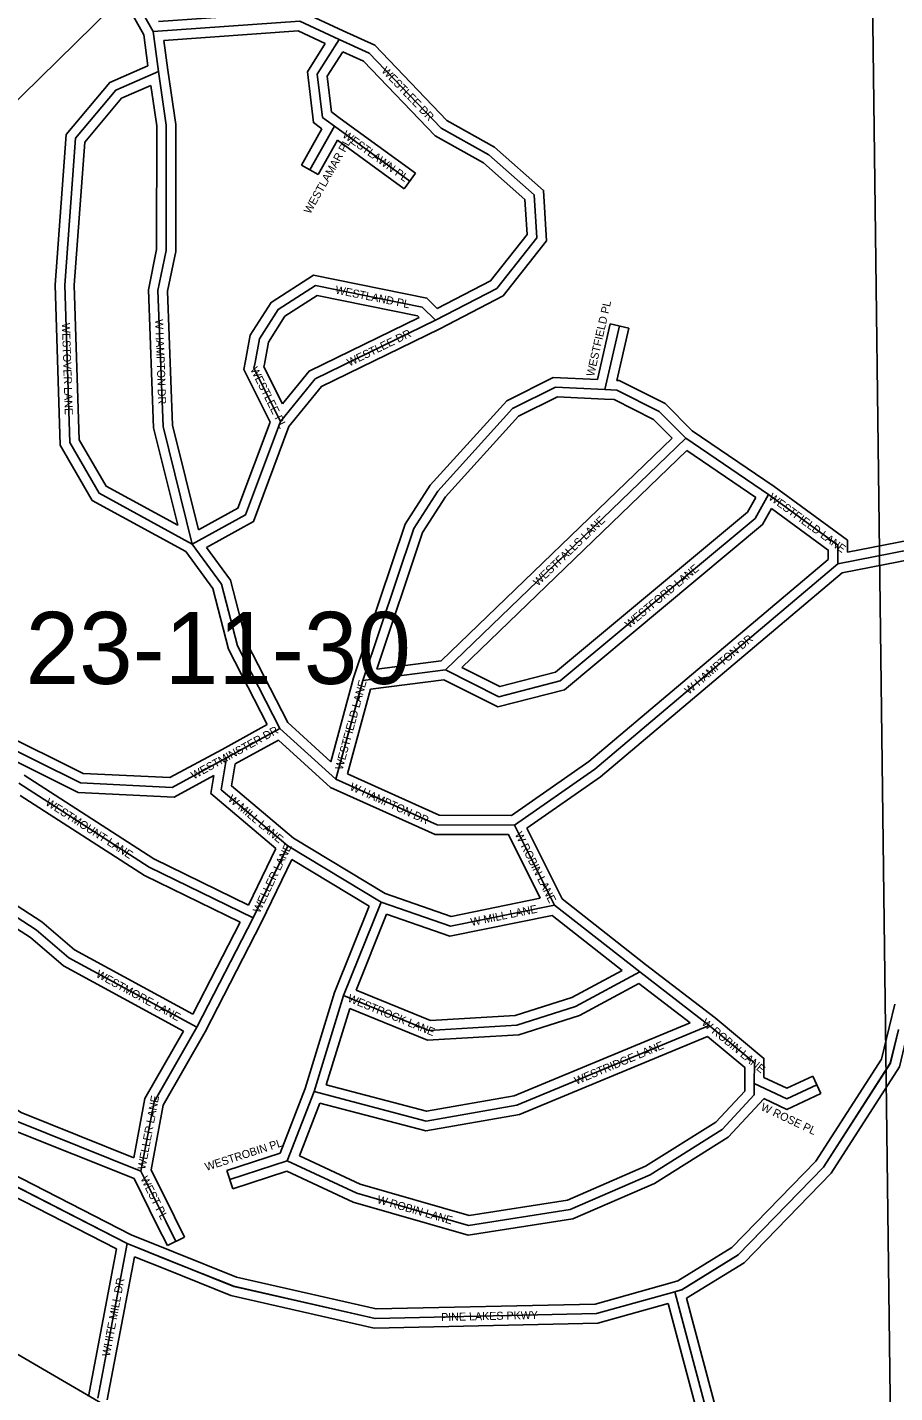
# Model space of a CAD drawing. Extents: x 457167 to 656239, y 1787309 to 1969297.
# Drawn here: x 577222 to 579932, y 1887885 to 1892149 of the extents above; entities that cross this region are included whole.
import ezdxf

# ---------------------------------------------------------------- set-up
doc = ezdxf.new("R2010")
doc.units = 0
for name, color, linetype in [('Level 1', 7, 'Continuous'), ('Level 2', 7, 'Continuous'), ('Level 31', 7, 'Continuous'), ('Level 32', 7, 'Continuous'), ('Level 34', 7, 'Continuous'), ('Level 5', 7, 'Continuous'), ('Level 8', 7, 'Continuous')]:
    doc.layers.add(name, color=color, linetype=linetype)

msp = doc.modelspace()

# ---------------------------------------------------------------- linework, layer by layer
at = {"layer": 'Level 1'}
msp.add_line((579855.256, 1892821.831), (579922.889, 1887536.016), dxfattribs=at)
at = {"layer": 'Level 31'}
for p, q in [((577614.957, 1892135.4), (577541.772, 1892265.011)), ((577631.229, 1892010.636), (577614.957, 1892135.4)), ((578155.305, 1891859.345), (578181.66, 1891840.016)), ((578181.66, 1891840.016), (578104.733, 1891703.45)), ((578181.66, 1891840.016), (578417.581, 1891668.609)), ((579026.809, 1891017.51), (579072.379, 1891216.326)), ((578528.557, 1890141.815), (579279.953, 1890865.709)), ((579538.139, 1890690.262), (579279.953, 1890865.709)), ((578270.254, 1890108.903), (578528.557, 1890141.815)), ((578186.284, 1889800.349), (578270.254, 1890108.903)), ((577844.548, 1889867.616), (578011.386, 1889959.266)), ((578186.284, 1889800.349), (578011.386, 1889959.266)), ((578869.224, 1889407.641), (578744.441, 1889657.721)), ((577927.136, 1889367.437), (578036.056, 1889592.3)), ((578327.32, 1889416.776), (578036.056, 1889592.3)), ((577249.336, 1889330.694), (576936.821, 1889531.363)), ((578210.309, 1889125.02), (578327.32, 1889416.776)), ((579135.617, 1889198.72), (578869.224, 1889407.641)), ((577751.499, 1889025.987), (577927.136, 1889367.437)), ((579352.169, 1889031.722), (579135.617, 1889198.72)), ((578118.087, 1888825.21), (578210.309, 1889125.02)), ((577617.749, 1888792.813), (577751.499, 1889025.987)), ((578118.087, 1888825.21), (578034.306, 1888608.658)), ((577576.903, 1888576.898), (577617.749, 1888792.813)), ((578034.306, 1888608.658), (577854.494, 1888550.492)), ((577533.808, 1888350.806), (577092.215, 1888576.84)), ((577576.903, 1888576.898), (577654.809, 1888420.368)), ((577654.809, 1888420.368), (577686.163, 1888357.391)), ((577533.808, 1888350.806), (577442.144, 1887867.723)), ((577533.808, 1888350.806), (577667.589, 1888297.066)), ((579245.497, 1888199.936), (579479.356, 1887323.08))]:
    msp.add_line(p, q, dxfattribs=at)
for points in [[(578196.539, 1892110.896), (578073.273, 1892168.248), (577614.957, 1892135.4)], [(578196.539, 1892110.896), (578127.94, 1892003.041), (578144.194, 1891867.732), (578155.305, 1891859.345)], [(578497.129, 1891233.892), (578688.781, 1891333.491), (578814.09, 1891491.776), (578806.099, 1891625.249), (578664.528, 1891750.274), (578514.602, 1891833.861), (578289.942, 1892067.791), (578196.539, 1892110.896)], [(577737.191, 1890534.76), (577445.904, 1890693.561), (577354.332, 1890852.303), (577338.52, 1891343.979), (577372.566, 1891802.456), (577497.861, 1891952.373), (577631.229, 1892010.636)], [(577737.191, 1890534.76), (577646.059, 1890901.866), (577630.103, 1891326.995), (577655.489, 1891452.034), (577655.999, 1891843.673), (577631.229, 1892010.636)], [(577933.332, 1891102.351), (577946.844, 1891176.505), (578005.234, 1891268.018), (578122.102, 1891342.681), (578455.556, 1891275.435), (578497.129, 1891233.892)], [(578013.084, 1890917.816), (578121.489, 1891051.044), (578497.129, 1891233.892)], [(578013.084, 1890917.816), (577929.796, 1891084.54), (577933.332, 1891102.351)], [(578270.254, 1890108.903), (578429.305, 1890583.846), (578504.601, 1890700.416), (578738.246, 1890958.475), (578871.95, 1891024.741), (579026.809, 1891017.51)], [(579026.809, 1891017.51), (579063.695, 1891015.978), (579196.806, 1890949.156), (579279.953, 1890865.709)], [(577737.191, 1890534.76), (577904.025, 1890626.044), (578013.084, 1890917.816)], [(578528.557, 1890141.815), (578695.344, 1890058.192), (578886.899, 1890107.61), (579496.324, 1890615.439), (579538.139, 1890690.262)], [(579754.582, 1890473.086), (579754.702, 1890531.631), (579538.139, 1890690.262)], [(578011.386, 1889959.266), (577878.359, 1890217.73), (577828.834, 1890409.473), (577737.191, 1890534.76)], [(579754.582, 1890473.086), (579982.375, 1890517.707), (580226.348, 1890543.025)], [(578744.441, 1889657.721), (578995.091, 1889832.473), (579754.582, 1890473.086)], [(577844.548, 1889867.616), (577673.891, 1889775.25), (577388.333, 1889789.311), (577116.071, 1889924.075), (577056.958, 1889942.382), (576936.005, 1889894.277)], [(578036.056, 1889592.3), (577827.8, 1889767.651), (577844.548, 1889867.616)], [(578744.441, 1889657.721), (578502.741, 1889658.228), (578186.284, 1889800.349)], [(577927.136, 1889367.437), (577602.445, 1889526.308), (577195.608, 1889788.631)], [(578869.224, 1889407.641), (578544.059, 1889341.411), (578327.32, 1889416.776)], [(577751.499, 1889025.987), (577351.874, 1889243.201), (577249.336, 1889330.694)], [(578210.309, 1889125.02), (578476.911, 1889016.457), (578752.044, 1889032.609), (578935.351, 1889090.772), (579135.617, 1889198.72)], [(578118.087, 1888825.21), (578468.05, 1888732.837), (578751.523, 1888782.426), (579352.169, 1889031.722)], [(579493.638, 1888850.337), (579493.77, 1888914.701), (579352.169, 1889031.722)], [(576731.277, 1889023.05), (577188.275, 1888732.636), (577576.903, 1888576.898)], [(579245.497, 1888199.936), (579267.455, 1888206.436), (579442.6, 1888314.438), (579710, 1888589.16), (579918.98, 1888914.186), (579944.319, 1889018.499)], [(578034.306, 1888608.658), (578250.997, 1888508.201), (578600.945, 1888407.465), (578917.814, 1888456.985), (579168.016, 1888565.191), (579393.16, 1888706.544), (579493.564, 1888814.701), (579493.638, 1888850.337)], [(579493.638, 1888850.337), (579595.309, 1888802.49), (579689.219, 1888845.932)], [(577667.589, 1888297.066), (577866.831, 1888217.008), (578308.695, 1888116.439), (579000.465, 1888131.719), (579245.497, 1888199.936)]]:
    msp.add_lwpolyline(points, dxfattribs=at)
at = {"layer": 'Level 32'}
for p, q in [((577585.964, 1892125.731), (577515.649, 1892250.26)), ((577598.567, 1892029.105), (577585.964, 1892125.731)), ((577660.944, 1892014.776), (577648.819, 1892107.749)), ((578173.047, 1891883.536), (578199.402, 1891864.208)), ((578199.294, 1891864.287), (578435.215, 1891692.88)), ((578142.464, 1891831.558), (578078.594, 1891718.173)), ((578137.564, 1891835.152), (578142.464, 1891831.559)), ((578191.271, 1891795.951), (578130.871, 1891688.726)), ((578191.271, 1891795.951), (578399.948, 1891644.337)), ((578130.871, 1891688.726), (578078.594, 1891718.173)), ((578435.215, 1891692.88), (578399.948, 1891644.337)), ((579003.169, 1891048.646), (579043.139, 1891223.028)), ((579043.139, 1891223.028), (579101.622, 1891209.622)), ((579064.115, 1891045.986), (579101.622, 1891209.622)), ((578514.904, 1890170.318), (579237.168, 1890866.146)), ((579555.439, 1890714.777), (579299.184, 1890888.912)), ((578579.909, 1890149.628), (579283.233, 1890827.208)), ((579498.54, 1890680.9), (579283.233, 1890827.209)), ((578313.883, 1890144.704), (578514.904, 1890170.318)), ((578170.201, 1889855.497), (578241.533, 1890117.611)), ((578293.936, 1890081.676), (578523.283, 1890110.898)), ((578221.964, 1889817.211), (578293.936, 1890081.676)), ((577830.269, 1889894.001), (577971.349, 1889971.5)), ((578170.201, 1889855.497), (578035.578, 1889977.818)), ((577871.734, 1889848.321), (578007.061, 1889922.66)), ((578169.641, 1889774.936), (578007.061, 1889922.66)), ((578893.053, 1889427.078), (578782.854, 1889647.929)), ((578340.128, 1889444.084), (578053.569, 1889616.772)), ((578824.923, 1889429.233), (578725.864, 1889627.759)), ((577913.268, 1889407.622), (577998.885, 1889584.379)), ((577953.979, 1889354.034), (578048.726, 1889549.636)), ((578289.976, 1889404.253), (578048.727, 1889549.637)), ((577267.26, 1889354.836), (576984.465, 1889536.422)), ((577231.414, 1889306.549), (576940.892, 1889493.096)), ((579154.131, 1889222.326), (578893.053, 1889427.079)), ((578182.003, 1889135.031), (578289.976, 1889404.253)), ((578249.264, 1889141.549), (578344.509, 1889379.036)), ((579081.05, 1889203.387), (578861.623, 1889375.475)), ((577738.86, 1889067.002), (577886.458, 1889353.941)), ((577777.864, 1889011.654), (577953.979, 1889354.034)), ((579370.891, 1889055.17), (579154.131, 1889222.326)), ((579292.849, 1889039.583), (579132.715, 1889163.073)), ((578089.726, 1888835.044), (578182.003, 1889135.03)), ((578155.946, 1888846.245), (578229.349, 1889084.874)), ((579915.144, 1889025.486), (579932.466, 1889097.816)), ((577589.213, 1888803.356), (577710.204, 1889014.286)), ((577646.289, 1888782.269), (577777.864, 1889011.654)), ((579676.624, 1888873.161), (579701.815, 1888818.703)), ((578089.726, 1888835.046), (578011.483, 1888632.805)), ((577554.206, 1888618.313), (577589.213, 1888803.356)), ((577608.257, 1888581.232), (577646.289, 1888782.269)), ((578136.383, 1888789.351), (578072.43, 1888624.051)), ((578011.483, 1888632.805), (577845.261, 1888579.036)), ((577546.26, 1888378.133), (577104.407, 1888604.301)), ((577608.256, 1888581.233), (577681.667, 1888433.735)), ((577863.728, 1888521.947), (577845.261, 1888579.036)), ((578032.355, 1888576.495), (577863.728, 1888521.947)), ((577500.147, 1888334.332), (577080.025, 1888549.376)), ((577555.138, 1888553.3), (577627.953, 1888407)), ((577627.954, 1888406.996), (577659.306, 1888344.021)), ((577681.666, 1888433.738), (577713.019, 1888370.762)), ((577546.26, 1888378.134), (577678.771, 1888324.905)), ((577713.019, 1888370.762), (577659.306, 1888344.021)), ((577500.148, 1888334.332), (577412.67, 1887873.316)), ((577556.481, 1888309.367), (577471.619, 1887862.13)), ((577556.482, 1888309.366), (577656.407, 1888269.227)), ((579281.847, 1888180.065), (579508.344, 1887330.811)), ((579224.326, 1888162.9), (579437.702, 1887362.848))]:
    msp.add_line(p, q, dxfattribs=at)
for points in [[(578209.193, 1892138.097), (578078.88, 1892198.728), (577631.747, 1892166.68)], [(578152.864, 1892098.127), (578067.664, 1892137.768), (577648.819, 1892107.749)], [(578510.614, 1891207.088), (578708.316, 1891309.833), (578844.721, 1891482.136), (578835.301, 1891639.484), (578681.962, 1891774.901), (578533.131, 1891857.88), (578307.656, 1892092.657), (578209.109, 1892138.136)], [(578152.864, 1892098.128), (578096.877, 1892010.101), (578115.929, 1891851.479), (578137.564, 1891835.152)], [(578207.779, 1892072.666), (578159.004, 1891995.981), (578172.457, 1891883.985), (578173.047, 1891883.536)], [(578502.793, 1891270.645), (578669.246, 1891357.149), (578783.459, 1891501.417), (578776.897, 1891611.013), (578647.094, 1891725.646), (578496.073, 1891809.843), (578272.228, 1892042.925), (578207.779, 1892072.667)], [(577716.94, 1890511.631), (577424.134, 1890671.261), (577324.589, 1890843.825), (577308.484, 1891344.609), (577343.362, 1891814.296), (577479.375, 1891977.036), (577598.567, 1892029.105)], [(577756.933, 1890579.758), (577675.922, 1890906.087), (577660.216, 1891324.538), (577685.486, 1891449), (577686.002, 1891845.866), (577660.944, 1892014.776)], [(577691.632, 1890593.765), (577467.673, 1890715.862), (577384.076, 1890860.782), (577368.557, 1891343.348), (577401.769, 1891790.617), (577516.348, 1891927.711), (577607.309, 1891967.446)], [(577691.633, 1890593.765), (577616.196, 1890897.645), (577599.989, 1891329.451), (577625.493, 1891455.068), (577625.996, 1891841.48), (577607.309, 1891967.446)], [(577903.819, 1891107.729), (577918.386, 1891187.677), (577983.504, 1891289.736), (578116.158, 1891374.485), (578470.359, 1891303.053), (578502.793, 1891270.645)], [(577962.847, 1891096.971), (577975.304, 1891165.331), (578026.964, 1891246.301), (578128.045, 1891310.878), (578440.753, 1891247.816), (578446.136, 1891242.436)], [(578019.151, 1890972.804), (578102.4, 1891075.119), (578446.136, 1891242.436)], [(578039.462, 1890902.7), (578140.577, 1891026.969), (578510.614, 1891207.088)], [(577980.412, 1890916.089), (577898.372, 1891080.314), (577903.819, 1891107.729)], [(578019.151, 1890972.805), (577961.221, 1891088.765), (577962.847, 1891096.971)], [(578241.533, 1890117.612), (578402.056, 1890596.953), (578480.724, 1890718.744), (578719.825, 1890982.829), (578865.589, 1891055.072), (579003.169, 1891048.646)], [(579064.116, 1891045.987), (579071.388, 1891045.686), (579214.619, 1890973.782), (579299.184, 1890888.912)], [(578313.882, 1890144.704), (578456.554, 1890570.739), (578528.478, 1890682.09), (578756.667, 1890934.121), (578878.312, 1890994.411), (579025.409, 1890987.541)], [(579025.564, 1890987.535), (579056.004, 1890986.271), (579178.993, 1890924.529), (579237.168, 1890866.146)], [(577756.933, 1890579.757), (577879.832, 1890647.005), (577980.412, 1890916.089)], [(577781.602, 1890524.861), (577928.219, 1890605.084), (578039.463, 1890902.7)], [(579784.657, 1890509.547), (579784.734, 1890546.821), (579555.439, 1890714.777)], [(578579.909, 1890149.628), (578698.739, 1890090.051), (578872.874, 1890134.975), (579472.848, 1890634.927), (579498.54, 1890680.9)], [(578523.283, 1890110.899), (578691.951, 1890026.334), (578900.924, 1890080.246), (579519.801, 1890595.95), (579547.779, 1890646.013)], [(579724.611, 1890487.053), (579724.669, 1890516.441), (579547.779, 1890646.012)], [(579784.657, 1890509.547), (579977.934, 1890547.408), (580194.518, 1890569.883)], [(578035.578, 1889977.819), (577906.569, 1890228.478), (577856.444, 1890422.544), (577781.603, 1890524.86)], [(577971.349, 1889971.5), (577850.151, 1890206.982), (577801.225, 1890396.403), (577716.94, 1890511.631)], [(578735.044, 1889687.741), (578976.802, 1889856.295), (579724.611, 1890487.052)], [(579767.981, 1890445.139), (579986.816, 1890488.006), (580198.449, 1890509.967)], [(578782.854, 1889647.93), (579013.38, 1889808.651), (579767.98, 1890445.139)], [(577830.269, 1889894.001), (577666.988, 1889805.627), (577396.045, 1889818.969), (577127.234, 1889952.024), (577055.714, 1889974.174), (576917.256, 1889919.106)], [(577804.811, 1889811.995), (577680.794, 1889744.872), (577380.62, 1889759.654), (577104.909, 1889896.126), (577065.613, 1889908.296)], [(578053.569, 1889616.773), (577860.216, 1889779.576), (577871.735, 1889848.321)], [(577913.268, 1889407.622), (577617.217, 1889552.479), (577211.865, 1889813.844)], [(577998.885, 1889584.378), (577795.384, 1889755.726), (577804.811, 1889811.995)], [(578735.044, 1889687.741), (578509.198, 1889688.216), (578221.964, 1889817.211)], [(578725.864, 1889627.759), (578496.284, 1889628.241), (578169.641, 1889774.935)], [(577886.458, 1889353.941), (577587.673, 1889500.136), (577199.639, 1889750.335)], [(578824.923, 1889429.232), (578546.137, 1889372.451), (578340.128, 1889444.084)], [(578861.623, 1889375.475), (578541.981, 1889310.371), (578344.509, 1889379.036)], [(577738.86, 1889067.002), (577368.959, 1889268.061), (577267.26, 1889354.836)], [(577710.204, 1889014.286), (577334.789, 1889218.341), (577231.414, 1889306.549)], [(578249.264, 1889141.549), (578481.934, 1889046.805), (578746.543, 1889062.339), (578923.594, 1889118.517), (579081.051, 1889203.386)], [(578229.349, 1889084.874), (578471.889, 1888986.11), (578757.544, 1889002.879), (578947.107, 1889063.027), (579132.714, 1889163.073)], [(576751.381, 1889045.818), (577202.018, 1888759.449), (577554.206, 1888618.313)], [(578155.947, 1888846.244), (578469.353, 1888763.521), (578743.085, 1888811.406), (579292.849, 1889039.582)], [(579523.678, 1888869.356), (579523.799, 1888928.803), (579370.891, 1889055.17)], [(578136.383, 1888789.352), (578466.747, 1888702.153), (578759.959, 1888753.445), (579346.984, 1888997.087)], [(579237.451, 1888228.838), (579255.11, 1888234.069), (579423.693, 1888338.025), (579686.398, 1888607.924), (579891.018, 1888926.169), (579915.165, 1889025.581)], [(579463.638, 1888850.399), (579463.741, 1888900.599), (579346.984, 1888997.087)], [(576731.201, 1888987.553), (577174.533, 1888705.822), (577555.138, 1888553.3)], [(579281.847, 1888180.065), (579461.507, 1888290.851), (579733.603, 1888570.396), (579946.943, 1888902.204), (579967.205, 1888985.618)], [(579523.679, 1888869.356), (579595.419, 1888835.596), (579676.624, 1888873.161)], [(578072.43, 1888624.051), (578261.517, 1888536.391), (578602.869, 1888438.131), (578909.409, 1888486.036), (579154.004, 1888591.818), (579373.862, 1888729.851), (579463.588, 1888826.506), (579463.638, 1888850.399)], [(579523.541, 1888803.106), (579595.201, 1888769.384), (579701.815, 1888818.703)], [(578032.355, 1888576.495), (578240.476, 1888480.01), (578599.023, 1888376.799), (578926.219, 1888427.933), (579182.028, 1888538.566), (579412.458, 1888683.236), (579523.54, 1888802.895), (579523.541, 1888803.107)], [(577678.774, 1888324.904), (577875.808, 1888245.733), (578311.738, 1888146.514), (578996.043, 1888161.63), (579237.451, 1888228.838)], [(577656.404, 1888269.229), (577857.854, 1888188.283), (578305.652, 1888086.364), (579004.889, 1888101.808), (579224.326, 1888162.9)]]:
    msp.add_lwpolyline(points, dxfattribs=at)
at = {"layer": 'Level 5'}
msp.add_line((577836.704, 1887628.725), (576762.01, 1888255.094), dxfattribs=at)
msp.add_lwpolyline([(576740.565, 1891623.016), (577149.298, 1891880.984), (577708.418, 1892430.6), (577950.616, 1892847.151), (578101.122, 1893280.483), (578151.529, 1893638.911), (578135.441, 1894189.115), (577861.641, 1895406.513), (577870.307, 1895706.62), (577903.974, 1896023.368), (578138.009, 1896589.983)], dxfattribs=at)
at = {"layer": 'Level 8'}
msp.add_lwpolyline([(579944.784, 1889018.889), (579918.785, 1888913.886), (579709.787, 1888588.877), (579442.787, 1888314.87), (579267.785, 1888206.866), (579245.785, 1888199.866), (579000.783, 1888131.863), (578308.774, 1888116.859), (577866.766, 1888216.859), (577667.762, 1888296.86), (577533.759, 1888350.861), (577091.75, 1888576.864), (576730.744, 1888713.866), (576730.615, 1888713.956)], dxfattribs=at)

# ---------------------------------------------------------------- texts
at = {"layer": 'Level 2'}
msp.add_text('23-11-30', height=225, dxfattribs=at).set_placement((577216.227, 1890098.282))
at = {"layer": 'Level 34'}
for s, height, rotation, p in [('WESTLEE DR', 25, 313.841819, (578326.825, 1892011.341)), ('WESTLAWN PL', 25, 323.999811, (578204.364, 1891808.07)), ('WESTLAMAR PL', 25, 60.606858, (578105.769, 1891563.987)), ('WESTLAND PL', 25, 348.597917, (578182.62, 1891317.726)), ('WESTFIELD PL', 25, 77.089372, (578992.614, 1891057.201)), ('WESTOVER LANE', 25, 271.841211, (577329.834, 1891225.232)), ('W HAMPTON DR', 25, 272.148736, (577620.984, 1891236.711)), ('WESTLEE DR', 25, 25.954544, (578228.548, 1891089.255)), ('WESTLEE PL', 25, 296.544206, (577917.82, 1891080.543)), ('WESTFIELD LANE', 24.99916, 323.777203, (579536.134, 1890676.238)), ('WESTFALLS LANE', 25, 43.931206, (578816.98, 1890402.326)), ('WESTFORD LANE', 25, 39.803333, (579102.342, 1890270.869)), ('W HAMPTON DR', 25, 40.146092, (579289, 1890064.028)), ('WESTFIELD LANE', 25, 74.775369, (578206.833, 1889828.261)), ('WESTMINSTER DR', 25, 28.780442, (577741.894, 1889799.487)), ('W HAMPTON DR', 25, 335.814956, (578227.339, 1889768.209)), ('WESTMOUNT LANE', 25, 327.186494, (577276.311, 1889721.721)), ('W MILL LANE', 25, 319.902622, (577846.539, 1889735.532)), ('W ROBIN LANE', 25, 296.517314, (578744.813, 1889628.98)), ('WELLER LANE', 25, 64.154133, (577947.534, 1889380.878)), ('W MILL LANE', 25, 11.512094, (578610.067, 1889342.1)), ('WESTMORE LANE', 25, 331.473744, (577434.059, 1889184.303)), ('WESTROCK LANE', 25, 337.843486, (578220.756, 1889107.268)), ('W ROBIN LANE', 25, 320.428844, (579327.241, 1889036.109)), ('WESTRIDGE LANE', 25, 22.540194, (578937.514, 1888846.089)), ('WELLER LANE', 25, 79.286517, (577590.288, 1888580.406)), ('W ROSE PL', 25, 334.798089, (579511.736, 1888768.283)), ('WESTROBIN PL', 24.99916, 17.924906, (577781.474, 1888577.339)), ('WEST PL', 25, 296.459456, (577574.564, 1888553.546)), ('W ROBIN LANE', 25, 343.940925, (578313.098, 1888477.317)), ('WHITE MILL DR', 25, 79.2551, (577479.294, 1887996.465)), ('PINE LAKES PKWY', 25, 1.265, (578515.047, 1888108.494))]:
    msp.add_text(s, height=height, rotation=rotation, dxfattribs=at).set_placement(p)

doc.saveas('drawing.dxf')
